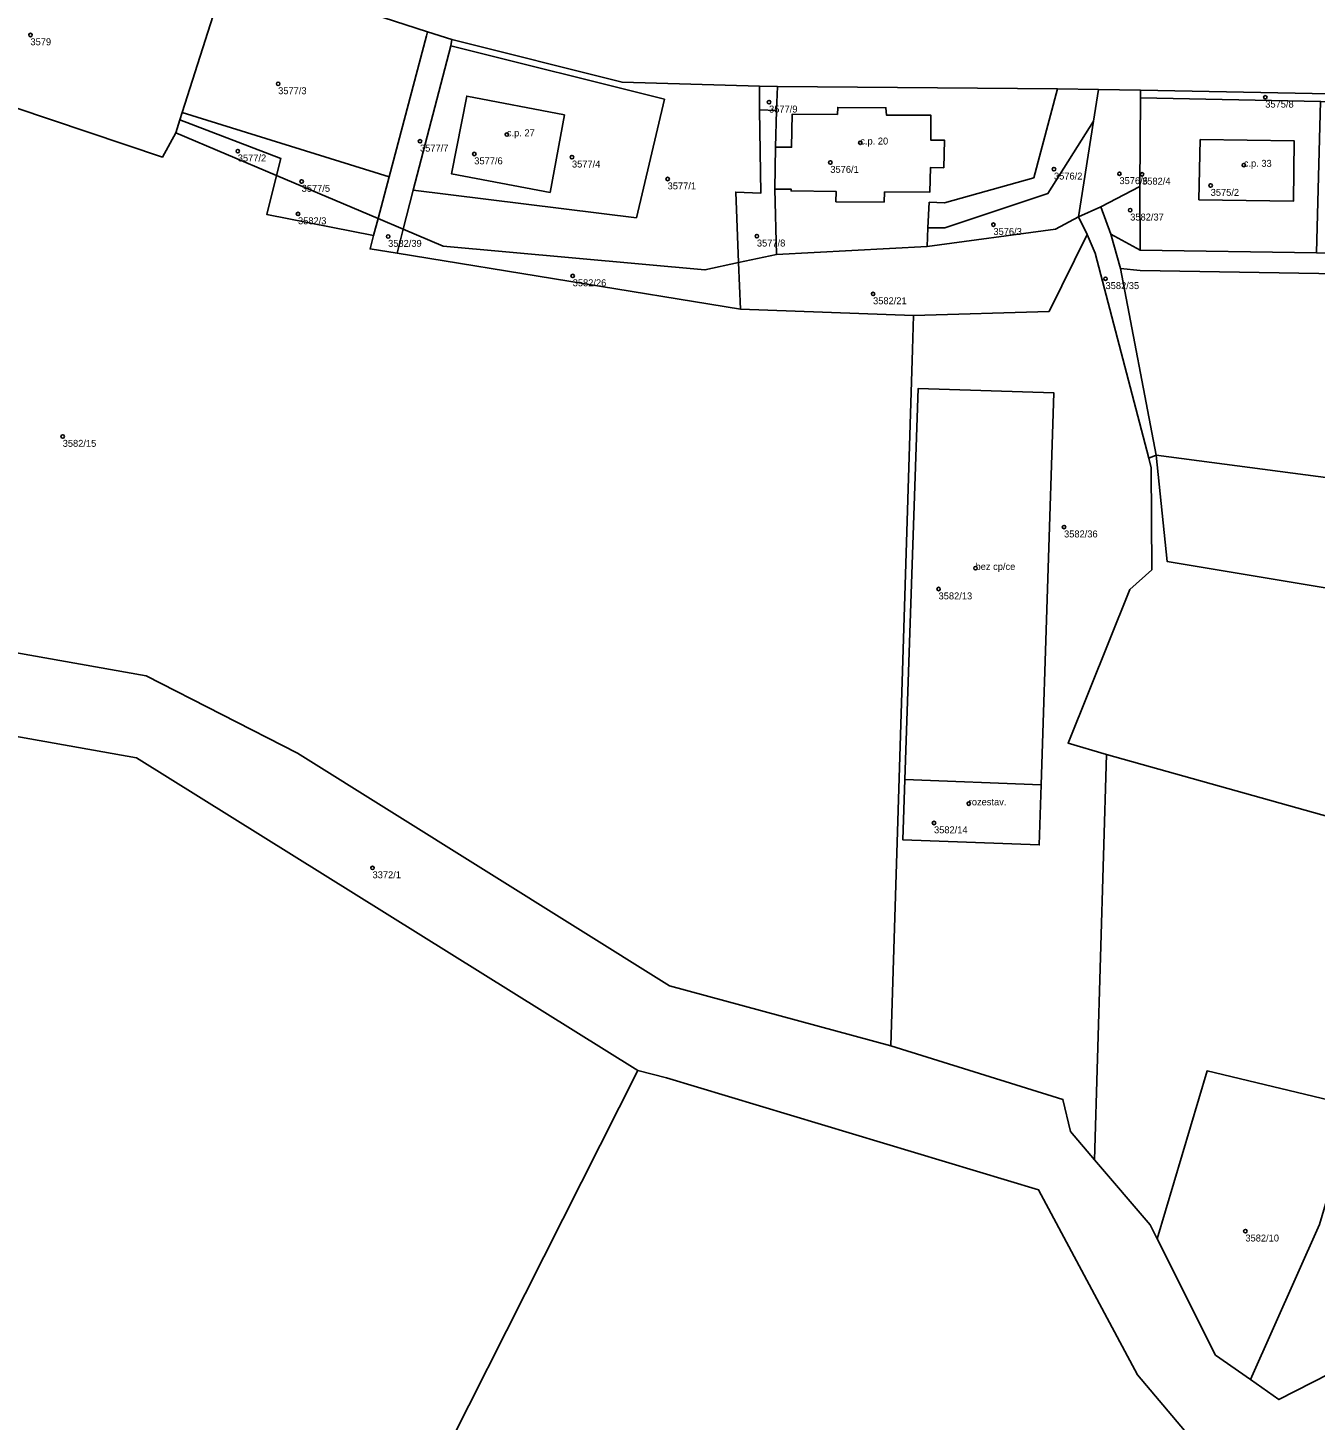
# Model space of a CAD drawing. Extents: x -878211 to -870363, y -1058464 to -1052522.
# Drawn here: x -875994.4 to -875809.1, y -1055083.2 to -1054882.8 of the extents above; entities that cross this region are included whole.
import ezdxf

# ---------------------------------------------------------------- set-up
doc = ezdxf.new("R2010")
doc.units = 0
for name, color, linetype in [('Definiční body', 7, 'Continuous'), ('Polygon budovy', 7, 'Continuous'), ('Polygon parcely', 7, 'Continuous')]:
    doc.layers.add(name, color=color, linetype=linetype)

msp = doc.modelspace()

# ---------------------------------------------------------------- linework, layer by layer
at = {"layer": 'Definiční body'}
for centre in [(-875993.98, -1054883.83994), (-875958.33, -1054890.87994), (-875887.67, -1054893.51994), (-875816.25, -1054892.80994), (-875925.41, -1054898.17994), (-875964.14, -1054900.55994), (-875937.91, -1054899.13994), (-875874.54, -1054899.35994), (-875930.1, -1054900.96994), (-875916.04, -1054901.42994), (-875878.85, -1054902.19994), (-875819.34, -1054902.56994), (-875902.27, -1054904.57994), (-875846.66, -1054903.15994), (-875837.24, -1054903.81994), (-875833.98, -1054903.89994), (-875954.95, -1054904.92994), (-875824.11, -1054905.50994), (-875955.47, -1054909.59994), (-875835.69, -1054909.05994), (-875855.38, -1054911.13994), (-875942.5, -1054912.84994), (-875889.42, -1054912.79994), (-875915.93, -1054918.51994), (-875839.24, -1054918.92994), (-875872.7, -1054921.10994), (-875989.34, -1054941.62994), (-875845.21, -1054954.66994), (-875857.95, -1054960.58994), (-875863.27, -1054963.58994), (-875858.93, -1054994.46994), (-875863.93, -1054997.24994), (-875944.74, -1055003.71994), (-875819.11, -1055055.99994)]:
    msp.add_circle(centre, 0.25, dxfattribs=at)
at = {"layer": 'Polygon budovy'}
for points in [[(-875919.19, -1054906.51), (-875917.12, -1054895.35), (-875931.18, -1054892.64), (-875933.36, -1054903.84)], [(-875886.83, -1054906.03), (-875884.51, -1054906.02), (-875884.51, -1054906.3), (-875878.02, -1054906.37), (-875878.04, -1054907.86), (-875871.12, -1054907.9), (-875871.05, -1054906.43), (-875864.55, -1054906.49), (-875864.45, -1054902.92), (-875862.53, -1054902.95), (-875862.44, -1054898.97), (-875864.39, -1054898.97), (-875864.39, -1054895.38), (-875870.79, -1054895.38), (-875870.85, -1054894.33), (-875877.78, -1054894.26), (-875877.84, -1054895.28), (-875884.33, -1054895.23), (-875884.43, -1054900), (-875886.76, -1054900.01)], [(-875825.62, -1054898.89), (-875825.79, -1054907.56), (-875812.21, -1054907.78), (-875812.09, -1054899.09)], [(-875868.13, -1054991.01), (-875848.51, -1054991.75), (-875846.66, -1054935.35), (-875866.19, -1054934.71)], [(-875868.13, -1054991.01), (-875868.42, -1054999.66), (-875848.79, -1055000.42), (-875848.51, -1054991.75)]]:
    msp.add_lwpolyline(points, close=True, dxfattribs=at)
at = {"layer": 'Polygon parcely'}
for points in [[(-876013.99, -1054886.41), (-876015.02, -1054891.04), (-876001.72, -1054892.47), (-875974.99, -1054901.41), (-875973.07, -1054897.92), (-875972.48, -1054896.08), (-875972.14, -1054895.01), (-875965.46, -1054874.09), (-875987.57, -1054868.16), (-875991.71, -1054867.35), (-876000.03, -1054866.39), (-876007.88, -1054866.34), (-876012.47, -1054866.7), (-876012.48, -1054869.96), (-876013.89, -1054870.06), (-876013.97, -1054874.95), (-876014.17, -1054874.94), (-876014.36, -1054879.89)], [(-875972.14, -1054895.01), (-875942.35, -1054904.24), (-875936.97, -1054883.97), (-875936.81, -1054883.38), (-875965.46, -1054874.09)], [(-875943.94, -1054910.27), (-875940.32, -1054911.8), (-875938.9, -1054906.2), (-875933.48, -1054885.39), (-875933.32, -1054884.51), (-875936.81, -1054883.38), (-875936.97, -1054883.97), (-875942.35, -1054904.24)], [(-875896.9, -1054917.65), (-875892.06, -1054916.61), (-875892.47, -1054906.46), (-875888.86, -1054906.62), (-875889.04, -1054894.64), (-875889.04, -1054891.22), (-875908.83, -1054890.66), (-875933.32, -1054884.51), (-875933.48, -1054885.39), (-875902.74, -1054893.09), (-875906.77, -1054910.15), (-875938.9, -1054906.2), (-875940.32, -1054911.8), (-875934.57, -1054914.23)], [(-875938.9, -1054906.2), (-875906.77, -1054910.15), (-875902.74, -1054893.09), (-875933.48, -1054885.39)], [(-875886.46, -1054891.24), (-875889.04, -1054891.22), (-875889.04, -1054894.64), (-875886.58, -1054894.72)], [(-875886.83, -1054906.03), (-875886.61, -1054915.44), (-875864.93, -1054914.3), (-875864.8, -1054911.59), (-875864.62, -1054907.93), (-875862.42, -1054907.99), (-875849.58, -1054904.39), (-875846.17, -1054891.6), (-875886.46, -1054891.24), (-875886.58, -1054894.72), (-875886.76, -1054900.01)], [(-875862.37, -1054911.62), (-875847.54, -1054906.66), (-875840.97, -1054896.27), (-875840.26, -1054891.71), (-875846.17, -1054891.6), (-875849.58, -1054904.39), (-875862.42, -1054907.99), (-875864.62, -1054907.93), (-875864.8, -1054911.59)], [(-875834.23, -1054892.87), (-875834.23, -1054891.77), (-875840.26, -1054891.71), (-875840.97, -1054896.27), (-875843.11, -1054910.01), (-875839.91, -1054908.56), (-875834.29, -1054905.63)], [(-875808.28, -1054893.41), (-875782.34, -1054893.94), (-875782.31, -1054892.8), (-875834.23, -1054891.77), (-875834.23, -1054892.87)], [(-875933.36, -1054903.84), (-875919.19, -1054906.51), (-875917.12, -1054895.35), (-875931.18, -1054892.64)], [(-875933.36, -1054903.84), (-875931.18, -1054892.64), (-875917.12, -1054895.35), (-875919.19, -1054906.51)], [(-875808.9, -1054915.18), (-875808.64, -1054906.02), (-875808.28, -1054893.41), (-875834.23, -1054892.87), (-875834.29, -1054905.63), (-875834.28, -1054914.8)], [(-875972.48, -1054896.08), (-875973.07, -1054897.92), (-875958.55, -1054904.07), (-875957.93, -1054901.63)], [(-875943.94, -1054910.27), (-875942.35, -1054904.24), (-875972.14, -1054895.01), (-875972.48, -1054896.08), (-875957.93, -1054901.63), (-875958.55, -1054904.07)], [(-875889.04, -1054894.64), (-875888.86, -1054906.62), (-875892.47, -1054906.46), (-875892.06, -1054916.61), (-875886.61, -1054915.44), (-875886.83, -1054906.03), (-875886.76, -1054900.01), (-875886.58, -1054894.72)], [(-875846.45, -1054911.77), (-875843.11, -1054910.01), (-875840.97, -1054896.27), (-875847.54, -1054906.66), (-875862.37, -1054911.62), (-875864.8, -1054911.59), (-875864.93, -1054914.3)], [(-875812.21, -1054907.78), (-875825.79, -1054907.56), (-875825.62, -1054898.89), (-875812.09, -1054899.09)], [(-875812.21, -1054907.78), (-875812.09, -1054899.09), (-875825.62, -1054898.89), (-875825.79, -1054907.56)], [(-875959.98, -1054909.66), (-875944.59, -1054912.7), (-875943.94, -1054910.27), (-875958.55, -1054904.07)], [(-875834.28, -1054914.8), (-875834.29, -1054905.63), (-875839.91, -1054908.56), (-875838.47, -1054912.49)], [(-875940.32, -1054911.8), (-875943.94, -1054910.27), (-875944.59, -1054912.7), (-875945.1, -1054914.64), (-875941.2, -1054915.27)], [(-875847.37, -1054923.65), (-875841.88, -1054912.57), (-875843.11, -1054910.01), (-875846.45, -1054911.77), (-875864.93, -1054914.3), (-875886.61, -1054915.44), (-875892.06, -1054916.61), (-875891.79, -1054923.29), (-875866.86, -1054924.21)], [(-875839.91, -1054908.56), (-875843.11, -1054910.01), (-875841.88, -1054912.57), (-875840.71, -1054915.27), (-875833.03, -1054944.74), (-875831.93, -1054944.34), (-875837.11, -1054917.44), (-875838.47, -1054912.49)], [(-875941.2, -1054915.27), (-875891.79, -1054923.29), (-875892.06, -1054916.61), (-875896.9, -1054917.65), (-875934.57, -1054914.23), (-875940.32, -1054911.8)], [(-875834.28, -1054914.8), (-875838.47, -1054912.49), (-875837.11, -1054917.44), (-875834.28, -1054917.76), (-875757.15, -1054919.02), (-875757.09, -1054916.08), (-875782.98, -1054915.6), (-875808.9, -1054915.18)], [(-875844.29, -1055041.65), (-875840.81, -1055045.73), (-875839.08, -1054987.41), (-875844.64, -1054985.77), (-875835.75, -1054963.67), (-875832.59, -1054960.83), (-875832.66, -1054946.16), (-875833.03, -1054944.74), (-875840.71, -1054915.27), (-875841.88, -1054912.57), (-875847.37, -1054923.65), (-875866.86, -1054924.21), (-875867.03, -1054929.11), (-875870.16, -1055029.32), (-875845.37, -1055037.04)], [(-875680.65, -1054937.32), (-875684.71, -1054933.47), (-875699.02, -1054922.76), (-875702, -1054916.89), (-875707.18, -1054916.03), (-875708.69, -1054928.09), (-875709.06, -1054931.06), (-875725.72, -1054926.89), (-875736.15, -1054956.94), (-875831.93, -1054944.34), (-875830.39, -1054959.6), (-875661.34, -1054987.77)], [(-875834.28, -1054917.76), (-875837.11, -1054917.44), (-875831.93, -1054944.34), (-875736.15, -1054956.94), (-875725.72, -1054926.89), (-875757.15, -1054919.02)], [(-875866.19, -1054934.71), (-875846.66, -1054935.35), (-875848.51, -1054991.75), (-875848.79, -1055000.42), (-875868.42, -1054999.66), (-875868.13, -1054991.01)], [(-875868.13, -1054991.01), (-875848.51, -1054991.75), (-875846.66, -1054935.35), (-875866.19, -1054934.71)], [(-875702.96, -1055022.89), (-875707.87, -1055031.77), (-875697.28, -1055036.34), (-875678.94, -1055016.2), (-875656.12, -1055007.75), (-875661.67, -1055005.36), (-875658.89, -1054991.09), (-875660.29, -1054990.5), (-875661.34, -1054987.77), (-875830.39, -1054959.6), (-875831.93, -1054944.34), (-875833.03, -1054944.74), (-875832.66, -1054946.16), (-875832.59, -1054960.83), (-875835.75, -1054963.67), (-875844.64, -1054985.77), (-875839.08, -1054987.41), (-875763.23, -1055008.65)], [(-876097.42, -1055021.74), (-876104.26, -1055043.49), (-876053.74, -1055079.5), (-876016.38, -1055109.9), (-875979.71, -1055134.31), (-875976.33, -1055133.07), (-875966.79, -1055136.01), (-875949.8, -1055118.58), (-875906.55, -1055032.87), (-875978.7, -1054987.87), (-875998.96, -1054984.29), (-876051.39, -1054986.14), (-876052.15, -1054989.95), (-876052.67, -1054991.22), (-876056.06, -1054997.03), (-876063.41, -1055005.05), (-876067.92, -1055003.02), (-876087.78, -1054996.68), (-876089.29, -1054996.25), (-876090.8, -1055000.71)], [(-875840.81, -1055045.73), (-875832.8, -1055055.09), (-875831.79, -1055057.11), (-875824.62, -1055032.94), (-875803.42, -1055038.02), (-875783.82, -1055042.71), (-875788.11, -1055059.53), (-875784.34, -1055058.33), (-875730.72, -1055060.35), (-875712.19, -1055052.71), (-875697.28, -1055036.34), (-875707.87, -1055031.77), (-875702.96, -1055022.89), (-875763.23, -1055008.65), (-875839.08, -1054987.41)], [(-875868.13, -1054991.01), (-875868.42, -1054999.66), (-875848.79, -1055000.42), (-875848.51, -1054991.75)], [(-875808.45, -1055055.04), (-875803.42, -1055038.02), (-875824.62, -1055032.94), (-875831.79, -1055057.11), (-875823.42, -1055073.83), (-875818.37, -1055077.37)], [(-875788.11, -1055059.53), (-875783.82, -1055042.71), (-875803.42, -1055038.02), (-875808.45, -1055055.04), (-875818.37, -1055077.37), (-875814.28, -1055080.23), (-875799.69, -1055072.77), (-875796.9, -1055062.33)]]:
    msp.add_lwpolyline(points, close=True, dxfattribs=at)
for points in [[(-876000.03, -1054866.39), (-875991.71, -1054867.35), (-875987.57, -1054868.16), (-875965.46, -1054874.09), (-875936.81, -1054883.38), (-875933.32, -1054884.51), (-875908.83, -1054890.66), (-875889.04, -1054891.22), (-875886.46, -1054891.24), (-875846.17, -1054891.6), (-875840.26, -1054891.71), (-875834.23, -1054891.77), (-875782.31, -1054892.8)], [(-876005.75, -1054971.06), (-875977.32, -1054976.08), (-875955.52, -1054987.2), (-875902.01, -1055020.68), (-875870.16, -1055029.32), (-875867.03, -1054929.11), (-875866.86, -1054924.21), (-875891.79, -1054923.29), (-875941.2, -1054915.27), (-875945.1, -1054914.64), (-875944.59, -1054912.7), (-875959.98, -1054909.66), (-875958.55, -1054904.07), (-875973.07, -1054897.92), (-875974.99, -1054901.41), (-876001.72, -1054892.47)], [(-876262.86, -1054909.66), (-876243.34, -1054905.33), (-876202.42, -1054903.37), (-876182.41, -1054909.92), (-876177.39, -1054910.96), (-876155.83, -1054918.33), (-876139.66, -1054928.98), (-876127.99, -1054935.55), (-876114.13, -1054948.72), (-876095.32, -1054966.04), (-876089.25, -1054972.56), (-876084.93, -1054977.21), (-876082.99, -1054977.72), (-876062.33, -1054983.11), (-876055.99, -1054984.68), (-876051.39, -1054986.14), (-875998.96, -1054984.29), (-875978.7, -1054987.87), (-875906.55, -1055032.87), (-875902.45, -1055033.95), (-875848.87, -1055050.05), (-875834.65, -1055076.69), (-875824, -1055089.28), (-875807.56, -1055091.63)], [(-875799.69, -1055072.77), (-875814.28, -1055080.23), (-875818.37, -1055077.37), (-875823.42, -1055073.83), (-875831.79, -1055057.11), (-875832.8, -1055055.09), (-875840.81, -1055045.73), (-875844.29, -1055041.65), (-875845.37, -1055037.04), (-875870.16, -1055029.32), (-875902.01, -1055020.68), (-875955.52, -1054987.2), (-875977.32, -1054976.08), (-876005.75, -1054971.06)], [(-875807.56, -1055091.63), (-875824, -1055089.28), (-875834.65, -1055076.69), (-875848.87, -1055050.05), (-875902.45, -1055033.95), (-875906.55, -1055032.87), (-875949.8, -1055118.58), (-875966.79, -1055136.01), (-875976.33, -1055133.07), (-875979.71, -1055134.31), (-875959.77, -1055147.11), (-875949.17, -1055149.99), (-875937.35, -1055149.88), (-875919.9, -1055132.73), (-875912.16, -1055132.98), (-875893.5, -1055148.86), (-875876.21, -1055161.67), (-875861.72, -1055170.13), (-875836.19, -1055169.52), (-875823, -1055174.13), (-875809.27, -1055184.44), (-875796.34, -1055195.33)]]:
    msp.add_lwpolyline(points, dxfattribs=at)

# ---------------------------------------------------------------- texts
at = {"layer": 'Definiční body'}
for s, p in [('3579', (-875993.98, -1054885.329)), ('3577/3', (-875958.33, -1054892.369)), ('3577/9', (-875887.67, -1054895.009)), ('3575/8', (-875816.25, -1054894.299)), ('c.p. 27', (-875925.41, -1054898.429)), ('3577/7', (-875937.91, -1054900.629)), ('c.p. 20', (-875874.54, -1054899.61)), ('3577/2', (-875964.14, -1054902.049)), ('3577/6', (-875930.1, -1054902.459)), ('3577/4', (-875916.04, -1054902.919)), ('c.p. 33', (-875819.34, -1054902.82)), ('3576/1', (-875878.85, -1054903.689)), ('3576/2', (-875846.66, -1054904.649)), ('3576/6', (-875837.24, -1054905.309)), ('3582/4', (-875833.98, -1054905.389)), ('3577/5', (-875954.95, -1054906.419)), ('3577/1', (-875902.27, -1054906.069)), ('3575/2', (-875824.11, -1054906.999)), ('3582/3', (-875955.47, -1054911.089)), ('3582/37', (-875835.69, -1054910.549)), ('3576/3', (-875855.38, -1054912.629)), ('3582/39', (-875942.5, -1054914.339)), ('3577/8', (-875889.42, -1054914.289)), ('3582/26', (-875915.93, -1054920.009)), ('3582/35', (-875839.24, -1054920.419)), ('3582/21', (-875872.7, -1054922.599)), ('3582/15', (-875989.34, -1054943.119)), ('3582/36', (-875845.21, -1054956.159)), ('bez cp/ce', (-875857.95, -1054960.84)), ('3582/13', (-875863.27, -1054965.079)), ('rozestav.', (-875858.93, -1054994.72)), ('3582/14', (-875863.93, -1054998.739)), ('3372/1', (-875944.74, -1055005.209)), ('3582/10', (-875819.11, -1055057.489))]:
    msp.add_text(s, height=0.999996, dxfattribs=at).set_placement(p)

doc.saveas('drawing.dxf')
